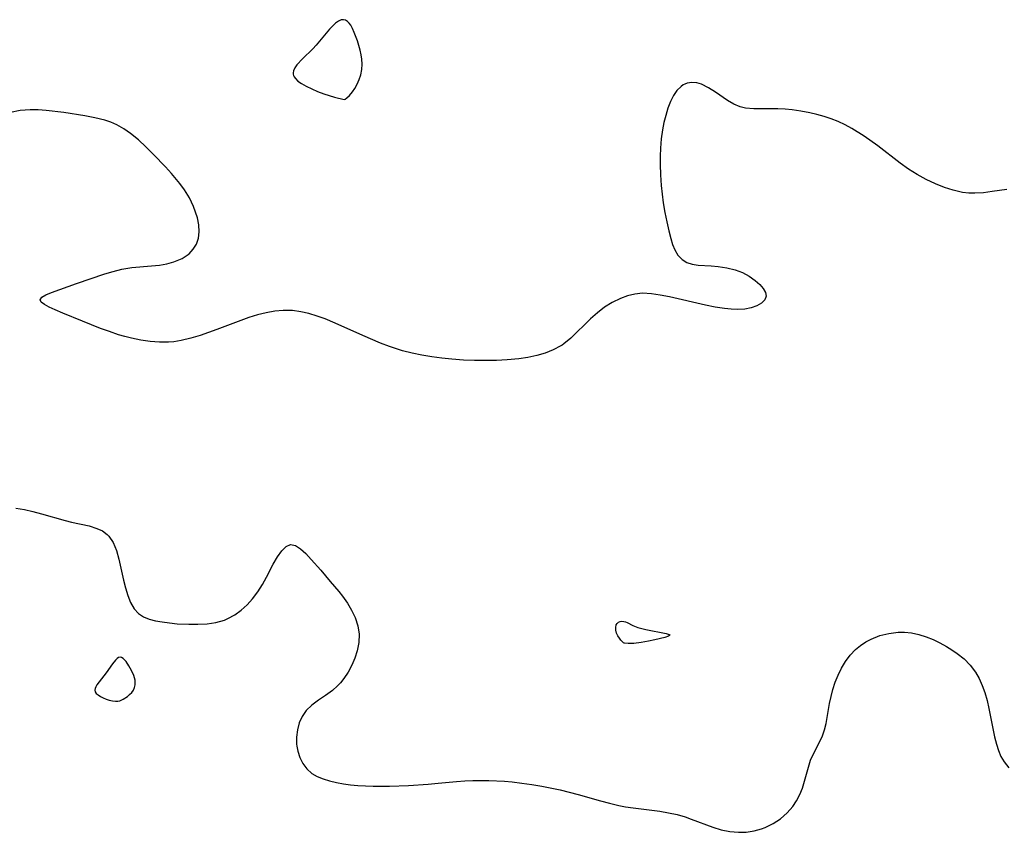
# Model space of a CAD drawing. Header units: metres. Extents: x 1073367 to 1082519, y 1569854 to 1574957.
# Tile 308 of 656: x 1076001 to 1076176, y 1573048 to 1573193. Entities that reach past the tile are written whole.
import ezdxf

# ---------------------------------------------------------------- set-up
doc = ezdxf.new("R2010")
doc.units = ezdxf.units.M
doc.layers.add('CGG_CurvaNivelLidar_v1', color=253, linetype='Continuous', lineweight=30)

msp = doc.modelspace()

# ---------------------------------------------------------------- linework, layer by layer
at = {"layer": 'CGG_CurvaNivelLidar_v1'}
for p, q in [((1076056.9588, 1573192.5043, 68), (1076056.4279, 1573192.0089, 68)), ((1076057.4885, 1573192.8847, 68), (1076056.9588, 1573192.5043, 68)), ((1076057.9658, 1573193.0914, 68), (1076057.4885, 1573192.8847, 68)), ((1076058.3568, 1573193.1354, 68), (1076057.9658, 1573193.0914, 68)), ((1076058.7291, 1573193.0483, 68), (1076058.3568, 1573193.1354, 68)), ((1076059.079, 1573192.8302, 68), (1076058.7291, 1573193.0483, 68)), ((1076059.3752, 1573192.5283, 68), (1076059.079, 1573192.8302, 68)), ((1076059.6473, 1573192.1509, 68), (1076059.3752, 1573192.5283, 68)), ((1076055.8947, 1573191.4344, 68), (1076053.4804, 1573188.5825, 68)), ((1076056.4279, 1573192.0089, 68), (1076055.8947, 1573191.4344, 68)), ((1076059.9866, 1573191.5489, 68), (1076059.6473, 1573192.1509, 68)), ((1076060.2995, 1573190.8681, 68), (1076059.9866, 1573191.5489, 68)), ((1076060.8609, 1573189.3541, 68), (1076060.2995, 1573190.8681, 68)), ((1076061.3341, 1573187.7268, 68), (1076060.8609, 1573189.3541, 68)), ((1076052.8732, 1573187.9455, 68), (1076051.0363, 1573186.1487, 68)), ((1076053.4804, 1573188.5825, 68), (1076052.8732, 1573187.9455, 68)), ((1076061.5256, 1573186.8916, 68), (1076061.3341, 1573187.7268, 68)), ((1076051.0363, 1573186.1487, 68), (1076050.0598, 1573185.078, 68)), ((1076061.6578, 1573186.0958, 68), (1076061.5256, 1573186.8916, 68)), ((1076061.7002, 1573185.2128, 68), (1076061.6578, 1573186.0958, 68)), ((1076049.4474, 1573184.0385, 68), (1076049.3764, 1573183.6464, 68)), ((1076049.3764, 1573183.6464, 68), (1076049.3879, 1573183.4487, 68)), ((1076049.6906, 1573184.5538, 68), (1076049.4474, 1573184.0385, 68)), ((1076050.0598, 1573185.078, 68), (1076049.6906, 1573184.5538, 68)), ((1076061.4494, 1573183.308, 68), (1076061.6347, 1573184.2699, 68)), ((1076061.6347, 1573184.2699, 68), (1076061.7002, 1573185.2128, 68)), ((1076049.3879, 1573183.4487, 68), (1076049.4507, 1573183.2045, 68)), ((1076049.4507, 1573183.2045, 68), (1076049.5918, 1573182.9211, 68)), ((1076049.5918, 1573182.9211, 68), (1076049.7939, 1573182.6489, 68)), ((1076049.7939, 1573182.6489, 68), (1076050.2496, 1573182.2058, 68)), ((1076050.2496, 1573182.2058, 68), (1076050.8848, 1573181.7563, 68)), ((1076060.8167, 1573181.6401, 68), (1076061.1745, 1573182.4521, 68)), ((1076061.1745, 1573182.4521, 68), (1076061.4494, 1573183.308, 68)), ((1076120.4846, 1573181.9148, 68), (1076119.6464, 1573181.7924, 68)), ((1076121.3584, 1573181.8519, 68), (1076120.4846, 1573181.9148, 68)), ((1076122.2411, 1573181.617, 68), (1076121.3584, 1573181.8519, 68)), ((1076050.8848, 1573181.7563, 68), (1076051.7215, 1573181.2852, 68)), ((1076051.7215, 1573181.2852, 68), (1076052.6989, 1573180.8131, 68)), ((1076052.6989, 1573180.8131, 68), (1076053.757, 1573180.3603, 68)), ((1076053.757, 1573180.3603, 68), (1076054.8376, 1573179.9472, 68)), ((1076059.4307, 1573179.6479, 68), (1076059.9489, 1573180.25, 68)), ((1076059.9489, 1573180.25, 68), (1076060.3997, 1573180.898, 68)), ((1076060.3997, 1573180.898, 68), (1076060.8167, 1573181.6401, 68)), ((1076117.8134, 1573180.5153, 68), (1076117.2037, 1573179.5983, 68)), ((1076118.561, 1573181.2556, 68), (1076117.8134, 1573180.5153, 68)), ((1076118.9279, 1573181.4973, 68), (1076118.561, 1573181.2556, 68)), ((1076119.252, 1573181.6566, 68), (1076118.9279, 1573181.4973, 68)), ((1076119.6464, 1573181.7924, 68), (1076119.252, 1573181.6566, 68)), ((1076123.4898, 1573181.0144, 68), (1076122.2411, 1573181.617, 68)), ((1076124.7253, 1573180.2109, 68), (1076123.4898, 1573181.0144, 68)), ((1076126.8457, 1573178.7424, 68), (1076124.7253, 1573180.2109, 68)), ((1076054.8376, 1573179.9472, 68), (1076056.7349, 1573179.338, 68)), ((1076056.7349, 1573179.338, 68), (1076058.5, 1573178.9016, 68)), ((1076058.5, 1573178.9016, 68), (1076058.6403, 1573178.9555, 68)), ((1076058.6403, 1573178.9555, 68), (1076058.9722, 1573179.2113, 68)), ((1076058.9722, 1573179.2113, 68), (1076059.4307, 1573179.6479, 68)), ((1076116.6818, 1573178.527, 68), (1076116.2295, 1573177.3388, 68)), ((1076117.2037, 1573179.5983, 68), (1076116.6818, 1573178.527, 68)), ((1076127.9578, 1573178.0989, 68), (1076126.8457, 1573178.7424, 68)), ((1076000.7075, 1573176.9645, 68), (1075998.9993, 1573176.6042, 68)), ((1076002.5044, 1573177.0816, 68), (1076000.7075, 1573176.9645, 68)), ((1076003.9237, 1573177.0533, 68), (1076002.5044, 1573177.0816, 68)), ((1076005.3687, 1573176.9513, 68), (1076003.9237, 1573177.0533, 68)), ((1076008.4991, 1573176.5793, 68), (1076005.3687, 1573176.9513, 68)), ((1076012.2366, 1573176.0118, 68), (1076008.4991, 1573176.5793, 68)), ((1076116.2295, 1573177.3388, 68), (1076115.8323, 1573176.0643, 68)), ((1076129.131, 1573177.6095, 68), (1076127.9578, 1573178.0989, 68)), ((1076130.0849, 1573177.3761, 68), (1076129.131, 1573177.6095, 68)), ((1076131.5212, 1573177.231, 68), (1076130.0849, 1573177.3761, 68)), ((1076135.837, 1573177.2309, 68), (1076131.5212, 1573177.231, 68)), ((1076137.1115, 1573177.1691, 68), (1076135.837, 1573177.2309, 68)), ((1076138.4007, 1573177.0476, 68), (1076137.1115, 1573177.1691, 68)), ((1076139.9573, 1573176.8135, 68), (1076138.4007, 1573177.0476, 68)), ((1076141.5177, 1573176.5037, 68), (1076139.9573, 1573176.8135, 68)), ((1076014.0345, 1573175.6694, 68), (1076012.2366, 1573176.0118, 68)), ((1076015.7855, 1573175.2188, 68), (1076014.0345, 1573175.6694, 68)), ((1076016.8753, 1573174.845, 68), (1076015.7855, 1573175.2188, 68)), ((1076017.9287, 1573174.392, 68), (1076016.8753, 1573174.845, 68)), ((1076115.5027, 1573174.7978, 68), (1076115.2386, 1573173.4822, 68)), ((1076115.8323, 1573176.0643, 68), (1076115.5027, 1573174.7978, 68)), ((1076142.8016, 1573176.2061, 68), (1076141.5177, 1573176.5037, 68)), ((1076144.0776, 1573175.8639, 68), (1076142.8016, 1573176.2061, 68)), ((1076145.3377, 1573175.4646, 68), (1076144.0776, 1573175.8639, 68)), ((1076146.6051, 1573174.982, 68), (1076145.3377, 1573175.4646, 68)), ((1076147.8391, 1573174.4175, 68), (1076146.6051, 1573174.982, 68)), ((1076019.1897, 1573173.6987, 68), (1076017.9287, 1573174.392, 68)), ((1076020.3837, 1573172.8682, 68), (1076019.1897, 1573173.6987, 68)), ((1076115.2386, 1573173.4822, 68), (1076115.0342, 1573171.8705, 68)), ((1076149.0461, 1573173.7609, 68), (1076147.8391, 1573174.4175, 68)), ((1076151.2434, 1573172.3663, 68), (1076149.0461, 1573173.7609, 68)), ((1076021.7844, 1573171.7058, 68), (1076020.3837, 1573172.8682, 68)), ((1076023.1349, 1573170.4419, 68), (1076021.7844, 1573171.7058, 68)), ((1076115.0342, 1573171.8705, 68), (1076114.9182, 1573170.2127, 68)), ((1076153.6456, 1573170.6615, 68), (1076151.2434, 1573172.3663, 68)), ((1076024.46, 1573169.1206, 68), (1076023.1349, 1573170.4419, 68)), ((1076114.9182, 1573170.2127, 68), (1076114.8655, 1573168.7772, 68)), ((1076157.6704, 1573167.5312, 68), (1076153.6456, 1573170.6615, 68)), ((1076026.6232, 1573166.881, 68), (1076024.46, 1573169.1206, 68)), ((1076114.8655, 1573168.7772, 68), (1076114.8559, 1573167.3272, 68)), ((1076027.6689, 1573165.7414, 68), (1076026.6232, 1573166.881, 68)), ((1076114.8559, 1573167.3272, 68), (1076114.9146, 1573165.4491, 68)), ((1076159.1298, 1573166.4879, 68), (1076157.6704, 1573167.5312, 68)), ((1076160.6688, 1573165.5369, 68), (1076159.1298, 1573166.4879, 68)), ((1076029.2087, 1573163.9203, 68), (1076027.6689, 1573165.7414, 68)), ((1076114.9146, 1573165.4491, 68), (1076115.0429, 1573163.5735, 68)), ((1076162.2982, 1573164.6485, 68), (1076160.6688, 1573165.5369, 68)), ((1076163.9636, 1573163.8567, 68), (1076162.2982, 1573164.6485, 68)), ((1076030.0082, 1573162.8264, 68), (1076029.2087, 1573163.9203, 68)), ((1076030.8912, 1573161.3659, 68), (1076030.0082, 1573162.8264, 68)), ((1076115.0429, 1573163.5735, 68), (1076115.1965, 1573162.0226, 68)), ((1076165.5271, 1573163.2308, 68), (1076163.9636, 1573163.8567, 68)), ((1076167.1082, 1573162.7243, 68), (1076165.5271, 1573163.2308, 68)), ((1076168.777, 1573162.3565, 68), (1076167.1082, 1573162.7243, 68)), ((1076176.6676, 1573162.8747, 68), (1076174.0546, 1573162.4794, 68)), ((1076031.6118, 1573159.862, 68), (1076030.8912, 1573161.3659, 68)), ((1076115.1965, 1573162.0226, 68), (1076115.394, 1573160.4929, 68)), ((1076169.8751, 1573162.2341, 68), (1076168.777, 1573162.3565, 68)), ((1076170.9797, 1573162.2032, 68), (1076169.8751, 1573162.2341, 68)), ((1076172.5156, 1573162.2908, 68), (1076170.9797, 1573162.2032, 68)), ((1076174.0546, 1573162.4794, 68), (1076172.5156, 1573162.2908, 68)), ((1076032.0012, 1573158.8418, 68), (1076031.6118, 1573159.862, 68)), ((1076115.394, 1573160.4929, 68), (1076115.6789, 1573158.7618, 68)), ((1076032.3073, 1573157.8245, 68), (1076032.0012, 1573158.8418, 68)), ((1076032.5597, 1573156.5568, 68), (1076032.3073, 1573157.8245, 68)), ((1076115.6789, 1573158.7618, 68), (1076116.0095, 1573157.0885, 68)), ((1076032.6358, 1573155.329, 68), (1076032.5597, 1573156.5568, 68)), ((1076116.0095, 1573157.0885, 68), (1076116.3706, 1573155.4924, 68)), ((1076116.3706, 1573155.4924, 68), (1076116.7193, 1573154.1323, 68)), ((1076032.1427, 1573153.1468, 68), (1076032.498, 1573154.1638, 68)), ((1076032.498, 1573154.1638, 68), (1076032.6358, 1573155.329, 68)), ((1076116.7193, 1573154.1323, 68), (1076117.0424, 1573153.0759, 68)), ((1076030.8402, 1573151.4228, 68), (1076031.5837, 1573152.2259, 68)), ((1076031.5837, 1573152.2259, 68), (1076032.1427, 1573153.1468, 68)), ((1076117.0424, 1573153.0759, 68), (1076117.4347, 1573152.1164, 68)), ((1076117.4347, 1573152.1164, 68), (1076118.0233, 1573151.1523, 68)), ((1076028.1263, 1573149.9491, 68), (1076029.5961, 1573150.568, 68)), ((1076029.5961, 1573150.568, 68), (1076030.8402, 1573151.4228, 68)), ((1076118.0233, 1573151.1523, 68), (1076118.752, 1573150.3757, 68)), ((1076118.752, 1573150.3757, 68), (1076119.6086, 1573149.8269, 68)), ((1076017.2867, 1573148.2693, 68), (1076018.8125, 1573148.6477, 68)), ((1076018.8125, 1573148.6477, 68), (1076020.5949, 1573148.933, 68)), ((1076020.5949, 1573148.933, 68), (1076024.1442, 1573149.2445, 68)), ((1076024.1442, 1573149.2445, 68), (1076025.5268, 1573149.3954, 68)), ((1076025.5268, 1573149.3954, 68), (1076026.8622, 1573149.6198, 68)), ((1076026.8622, 1573149.6198, 68), (1076028.1263, 1573149.9491, 68)), ((1076119.6086, 1573149.8269, 68), (1076120.5588, 1573149.5327, 68)), ((1076120.5588, 1573149.5327, 68), (1076121.6085, 1573149.3992, 68)), ((1076121.6085, 1573149.3992, 68), (1076123.9531, 1573149.2451, 68)), ((1076123.9531, 1573149.2451, 68), (1076125.204, 1573149.127, 68)), ((1076125.204, 1573149.127, 68), (1076126.7441, 1573148.9167, 68)), ((1076126.7441, 1573148.9167, 68), (1076128.2423, 1573148.5608, 68)), ((1076128.2423, 1573148.5608, 68), (1076129.5279, 1573148.052, 68)), ((1076010.7714, 1573146.0999, 68), (1076015.7771, 1573147.8022, 68)), ((1076015.7771, 1573147.8022, 68), (1076017.2867, 1573148.2693, 68)), ((1076129.5279, 1573148.052, 68), (1076130.7118, 1573147.4016, 68)), ((1076130.7118, 1573147.4016, 68), (1076131.7698, 1573146.6621, 68)), ((1076006.3037, 1573144.5128, 68), (1076010.7714, 1573146.0999, 68)), ((1076131.7698, 1573146.6621, 68), (1076132.5906, 1573145.9523, 68)), ((1076132.5906, 1573145.9523, 68), (1076133.2349, 1573145.2298, 68)), ((1076133.2349, 1573145.2298, 68), (1076133.6468, 1573144.5155, 68)), ((1076004.2851, 1573143.2104, 68), (1076004.5706, 1573143.6488, 68)), ((1076004.4779, 1573142.7852, 68), (1076004.2851, 1573143.2104, 68)), ((1076004.5706, 1573143.6488, 68), (1076005.2804, 1573144.0777, 68)), ((1076005.2804, 1573144.0777, 68), (1076006.3037, 1573144.5128, 68)), ((1076107.7594, 1573143.4562, 68), (1076106.2976, 1573142.7142, 68)), ((1076108.9982, 1573143.9133, 68), (1076107.7594, 1573143.4562, 68)), ((1076110.3434, 1573144.2297, 68), (1076108.9982, 1573143.9133, 68)), ((1076111.7178, 1573144.3617, 68), (1076110.3434, 1573144.2297, 68)), ((1076113.28, 1573144.2854, 68), (1076111.7178, 1573144.3617, 68)), ((1076114.8684, 1573144.0393, 68), (1076113.28, 1573144.2854, 68)), ((1076116.4883, 1573143.7023, 68), (1076114.8684, 1573144.0393, 68)), ((1076122.9572, 1573142.2541, 68), (1076116.4883, 1573143.7023, 68)), ((1076133.7583, 1573143.8309, 68), (1076133.5033, 1573143.1794, 68)), ((1076133.6468, 1573144.5155, 68), (1076133.7583, 1573143.8309, 68)), ((1076005.0427, 1573142.3391, 68), (1076004.4779, 1573142.7852, 68)), ((1076005.8915, 1573141.8725, 68), (1076005.0427, 1573142.3391, 68)), ((1076006.9536, 1573141.3848, 68), (1076005.8915, 1573141.8725, 68)), ((1076104.94, 1573141.8577, 68), (1076103.6394, 1573140.8917, 68)), ((1076106.2976, 1573142.7142, 68), (1076104.94, 1573141.8577, 68)), ((1076124.6715, 1573141.9137, 68), (1076122.9572, 1573142.2541, 68)), ((1076126.3413, 1573141.6408, 68), (1076124.6715, 1573141.9137, 68)), ((1076127.5325, 1573141.5034, 68), (1076126.3413, 1573141.6408, 68)), ((1076128.6772, 1573141.4501, 68), (1076127.5325, 1573141.5034, 68)), ((1076129.9265, 1573141.5251, 68), (1076128.6772, 1573141.4501, 68)), ((1076131.0681, 1573141.7448, 68), (1076129.9265, 1573141.5251, 68)), ((1076132.0968, 1573142.1136, 68), (1076131.0681, 1573141.7448, 68)), ((1076132.9266, 1573142.6002, 68), (1076132.0968, 1573142.1136, 68)), ((1076133.5033, 1573143.1794, 68), (1076132.9266, 1573142.6002, 68)), ((1076008.3009, 1573140.819, 68), (1076006.9536, 1573141.3848, 68)), ((1076011.8096, 1573139.3808, 68), (1076008.3009, 1573140.819, 68)), ((1076041.5027, 1573140.0342, 68), (1076035.7799, 1573137.8906, 68)), ((1076043.0293, 1573140.5111, 68), (1076041.5027, 1573140.0342, 68)), ((1076044.5628, 1573140.8965, 68), (1076043.0293, 1573140.5111, 68)), ((1076046.099, 1573141.171, 68), (1076044.5628, 1573140.8965, 68)), ((1076047.6338, 1573141.3089, 68), (1076046.099, 1573141.171, 68)), ((1076048.4273, 1573141.3155, 68), (1076047.6338, 1573141.3089, 68)), ((1076049.2966, 1573141.2649, 68), (1076048.4273, 1573141.3155, 68)), ((1076050.756, 1573141.0593, 68), (1076049.2966, 1573141.2649, 68)), ((1076052.21, 1573140.7282, 68), (1076050.756, 1573141.0593, 68)), ((1076053.6567, 1573140.2946, 68), (1076052.21, 1573140.7282, 68)), ((1076055.094, 1573139.7763, 68), (1076053.6567, 1573140.2946, 68)), ((1076056.8601, 1573139.043, 68), (1076055.094, 1573139.7763, 68)), ((1076102.4086, 1573139.8323, 68), (1076098.8985, 1573136.3461, 68)), ((1076103.6394, 1573140.8917, 68), (1076102.4086, 1573139.8323, 68)), ((1076015.0162, 1573138.1089, 68), (1076011.8096, 1573139.3808, 68)), ((1076016.6085, 1573137.5184, 68), (1076015.0162, 1573138.1089, 68)), ((1076061.8193, 1573136.8421, 68), (1076056.8601, 1573139.043, 68)), ((1076018.2233, 1573136.979, 68), (1076016.6085, 1573137.5184, 68)), ((1076019.394, 1573136.6391, 68), (1076018.2233, 1573136.979, 68)), ((1076020.5734, 1573136.343, 68), (1076019.394, 1573136.6391, 68)), ((1076022.2274, 1573136.0086, 68), (1076020.5734, 1573136.343, 68)), ((1076031.133, 1573136.3304, 68), (1076029.4233, 1573135.9255, 68)), ((1076032.8286, 1573136.8488, 68), (1076031.133, 1573136.3304, 68)), ((1076035.7799, 1573137.8906, 68), (1076032.8286, 1573136.8488, 68)), ((1076064.9764, 1573135.4854, 68), (1076061.8193, 1573136.8421, 68)), ((1076098.8985, 1573136.3461, 68), (1076097.6551, 1573135.3275, 68)), ((1076023.8847, 1573135.7726, 68), (1076022.2274, 1573136.0086, 68)), ((1076025.5381, 1573135.6476, 68), (1076023.8847, 1573135.7726, 68)), ((1076027.181, 1573135.6537, 68), (1076025.5381, 1573135.6476, 68)), ((1076028.1093, 1573135.7262, 68), (1076027.181, 1573135.6537, 68)), ((1076029.4233, 1573135.9255, 68), (1076028.1093, 1573135.7262, 68)), ((1076066.5742, 1573134.8629, 68), (1076064.9764, 1573135.4854, 68)), ((1076068.8623, 1573134.1121, 68), (1076066.5742, 1573134.8629, 68)), ((1076097.1213, 1573134.9682, 68), (1076095.7806, 1573134.2501, 68)), ((1076097.378, 1573135.1349, 68), (1076097.1213, 1573134.9682, 68)), ((1076097.6551, 1573135.3275, 68), (1076097.378, 1573135.1349, 68)), ((1076070.5903, 1573133.6726, 68), (1076068.8623, 1573134.1121, 68)), ((1076072.3411, 1573133.3149, 68), (1076070.5903, 1573133.6726, 68)), ((1076074.1086, 1573133.0235, 68), (1076072.3411, 1573133.3149, 68)), ((1076075.8877, 1573132.7879, 68), (1076074.1086, 1573133.0235, 68)), ((1076077.674, 1573132.6023, 68), (1076075.8877, 1573132.7879, 68)), ((1076089.6399, 1573132.6684, 68), (1076087.5846, 1573132.4887, 68)), ((1076091.2546, 1573132.9084, 68), (1076089.6399, 1573132.6684, 68)), ((1076092.8266, 1573133.2429, 68), (1076091.2546, 1573132.9084, 68)), ((1076094.3414, 1573133.6839, 68), (1076092.8266, 1573133.2429, 68)), ((1076095.7806, 1573134.2501, 68), (1076094.3414, 1573133.6839, 68)), ((1076079.7762, 1573132.4465, 68), (1076077.674, 1573132.6023, 68)), ((1076081.7446, 1573132.3711, 68), (1076079.7762, 1573132.4465, 68)), ((1076083.7072, 1573132.3575, 68), (1076081.7446, 1573132.3711, 68)), ((1076085.6568, 1573132.3974, 68), (1076083.7072, 1573132.3575, 68)), ((1076087.5846, 1573132.4887, 68), (1076085.6568, 1573132.3974, 68)), ((1075999.9477, 1573106.0814, 68), (1076001.4477, 1573105.8198, 68)), ((1076001.4477, 1573105.8198, 68), (1076002.9854, 1573105.4651, 68)), ((1076002.9854, 1573105.4651, 68), (1076004.5221, 1573105.0568, 68)), ((1076004.5221, 1573105.0568, 68), (1076008.7037, 1573103.8678, 68)), ((1076008.7037, 1573103.8678, 68), (1076009.8801, 1573103.5725, 68)), ((1076009.8801, 1573103.5725, 68), (1076012.9921, 1573102.8763, 68)), ((1076012.9921, 1573102.8763, 68), (1076014.3927, 1573102.4468, 68)), ((1076014.3927, 1573102.4468, 68), (1076015.3887, 1573101.9856, 68)), ((1076015.3887, 1573101.9856, 68), (1076016.2443, 1573101.3741, 68)), ((1076016.2443, 1573101.3741, 68), (1076016.536, 1573101.081, 68)), ((1076016.536, 1573101.081, 68), (1076017.3103, 1573099.9224, 68)), ((1076017.3103, 1573099.9224, 68), (1076017.8741, 1573098.5296, 68)), ((1076048.1279, 1573099.2376, 68), (1076048.9353, 1573099.5947, 68)), ((1076048.9353, 1573099.5947, 68), (1076049.8147, 1573099.4159, 68)), ((1076049.8147, 1573099.4159, 68), (1076050.6949, 1573098.8252, 68)), ((1076017.8741, 1573098.5296, 68), (1076018.3036, 1573096.9801, 68)), ((1076046.596, 1573097.3663, 68), (1076047.351, 1573098.4555, 68)), ((1076047.351, 1573098.4555, 68), (1076048.1279, 1573099.2376, 68)), ((1076050.6949, 1573098.8252, 68), (1076051.6276, 1573097.9461, 68)), ((1076051.6276, 1573097.9461, 68), (1076052.6237, 1573096.875, 68)), ((1076018.3036, 1573096.9801, 68), (1076019.1126, 1573093.2402, 68)), ((1076044.6546, 1573093.7613, 68), (1076045.8547, 1573096.064, 68)), ((1076045.8547, 1573096.064, 68), (1076046.596, 1573097.3663, 68)), ((1076052.6237, 1573096.875, 68), (1076054.3192, 1573094.9727, 68)), ((1076054.3192, 1573094.9727, 68), (1076056.0167, 1573093.0056, 68)), ((1076019.1126, 1573093.2402, 68), (1076019.4643, 1573091.8202, 68)), ((1076043.0754, 1573091.1463, 68), (1076043.9056, 1573092.4413, 68)), ((1076043.9056, 1573092.4413, 68), (1076044.6546, 1573093.7613, 68)), ((1076056.0167, 1573093.0056, 68), (1076057.5257, 1573091.1939, 68)), ((1076019.4643, 1573091.8202, 68), (1076019.8776, 1573090.4645, 68)), ((1076042.1523, 1573089.914, 68), (1076043.0754, 1573091.1463, 68)), ((1076057.5257, 1573091.1939, 68), (1076058.1981, 1573090.3344, 68)), ((1076019.8776, 1573090.4645, 68), (1076020.3823, 1573089.2156, 68)), ((1076020.3823, 1573089.2156, 68), (1076021.0131, 1573088.1227, 68)), ((1076040.1111, 1573087.8609, 68), (1076041.1761, 1573088.8319, 68)), ((1076041.1761, 1573088.8319, 68), (1076042.1523, 1573089.914, 68)), ((1076058.1981, 1573090.3344, 68), (1076059.0634, 1573089.1047, 68)), ((1076059.0634, 1573089.1047, 68), (1076059.8231, 1573087.8392, 68)), ((1076021.0131, 1573088.1227, 68), (1076021.8123, 1573087.2439, 68)), ((1076021.8123, 1573087.2439, 68), (1076022.6933, 1573086.6788, 68)), ((1076037.7351, 1573086.3525, 68), (1076038.9634, 1573087.0244, 68)), ((1076038.9634, 1573087.0244, 68), (1076040.1111, 1573087.8609, 68)), ((1076059.8231, 1573087.8392, 68), (1076060.4479, 1573086.5445, 68)), ((1076022.6933, 1573086.6788, 68), (1076023.7123, 1573086.2794, 68)), ((1076023.7123, 1573086.2794, 68), (1076024.8394, 1573085.9941, 68)), ((1076024.8394, 1573085.9941, 68), (1076026.0497, 1573085.7771, 68)), ((1076026.0497, 1573085.7771, 68), (1076027.3498, 1573085.5929, 68)), ((1076027.3498, 1573085.5929, 68), (1076028.6973, 1573085.455, 68)), ((1076028.6973, 1573085.455, 68), (1076030.7886, 1573085.358, 68)), ((1076030.7886, 1573085.358, 68), (1076032.4168, 1573085.3581, 68)), ((1076032.4168, 1573085.3581, 68), (1076034.0315, 1573085.4496, 68)), ((1076034.0315, 1573085.4496, 68), (1076035.6087, 1573085.6782, 68)), ((1076035.6087, 1573085.6782, 68), (1076037.1221, 1573086.1006, 68)), ((1076037.1221, 1573086.1006, 68), (1076037.7351, 1573086.3525, 68)), ((1076060.4479, 1573086.5445, 68), (1076060.9432, 1573085.069, 68)), ((1076106.9976, 1573085.2274, 68), (1076107.1766, 1573085.5132, 68)), ((1076107.1766, 1573085.5132, 68), (1076107.4296, 1573085.6992, 68)), ((1076107.4296, 1573085.6992, 68), (1076107.7205, 1573085.8188, 68)), ((1076107.7205, 1573085.8188, 68), (1076108.0319, 1573085.8766, 68)), ((1076108.0319, 1573085.8766, 68), (1076108.3528, 1573085.8631, 68)), ((1076108.3528, 1573085.8631, 68), (1076108.6636, 1573085.7774, 68)), ((1076108.6636, 1573085.7774, 68), (1076108.9783, 1573085.6394, 68)), ((1076108.9783, 1573085.6394, 68), (1076109.9884, 1573085.1185, 68)), ((1076060.9432, 1573085.069, 68), (1076061.1711, 1573083.5766, 68)), ((1076061.1711, 1573083.5766, 68), (1076061.0957, 1573082.0984, 68)), ((1076106.9132, 1573084.8022, 68), (1076106.9976, 1573085.2274, 68)), ((1076106.9461, 1573084.3045, 68), (1076106.9132, 1573084.8022, 68)), ((1076107.0831, 1573083.7785, 68), (1076106.9461, 1573084.3045, 68)), ((1076107.309, 1573083.2664, 68), (1076107.0831, 1573083.7785, 68)), ((1076109.9884, 1573085.1185, 68), (1076110.8654, 1573084.7964, 68)), ((1076110.8654, 1573084.7964, 68), (1076112.2962, 1573084.4403, 68)), ((1076112.2962, 1573084.4403, 68), (1076115.9381, 1573083.7303, 68)), ((1076115.9381, 1573083.7303, 68), (1076116.4603, 1573083.5518, 68)), ((1076116.4603, 1573083.5518, 68), (1076116.5548, 1573083.4563, 68)), ((1076154.0304, 1573083.3211, 68), (1076155.6512, 1573083.7212, 68)), ((1076155.6512, 1573083.7212, 68), (1076157.3139, 1573083.9179, 68)), ((1076157.3139, 1573083.9179, 68), (1076158.3966, 1573083.9281, 68)), ((1076158.3966, 1573083.9281, 68), (1076159.6592, 1573083.8099, 68)), ((1076159.6592, 1573083.8099, 68), (1076160.9724, 1573083.5372, 68)), ((1076160.9724, 1573083.5372, 68), (1076162.2659, 1573083.1345, 68)), ((1076061.0957, 1573082.0984, 68), (1076060.7843, 1573080.6214, 68)), ((1076107.5668, 1573082.8522, 68), (1076107.309, 1573083.2664, 68)), ((1076107.8466, 1573082.4975, 68), (1076107.5668, 1573082.8522, 68)), ((1076108.1148, 1573082.2197, 68), (1076107.8466, 1573082.4975, 68)), ((1076108.3052, 1573082.0578, 68), (1076108.1148, 1573082.2197, 68)), ((1076108.4409, 1573081.9688, 68), (1076108.3052, 1573082.0578, 68)), ((1076108.5, 1573081.9637, 68), (1076108.4409, 1573081.9688, 68)), ((1076109.1149, 1573081.9052, 68), (1076108.5, 1573081.9637, 68)), ((1076110.1272, 1573081.9383, 68), (1076109.1149, 1573081.9052, 68)), ((1076111.4382, 1573082.0874, 68), (1076110.1272, 1573081.9383, 68)), ((1076112.7758, 1573082.312, 68), (1076111.4382, 1573082.0874, 68)), ((1076113.9044, 1573082.5537, 68), (1076112.7758, 1573082.312, 68)), ((1076115.6835, 1573083.0211, 68), (1076113.9044, 1573082.5537, 68)), ((1076116.3129, 1573083.2462, 68), (1076115.6835, 1573083.0211, 68)), ((1076116.4977, 1573083.3538, 68), (1076116.3129, 1573083.2462, 68)), ((1076116.5548, 1573083.4563, 68), (1076116.4977, 1573083.3538, 68)), ((1076150.5804, 1573081.5837, 68), (1076151.5029, 1573082.1973, 68)), ((1076151.5029, 1573082.1973, 68), (1076152.4832, 1573082.7192, 68)), ((1076152.4832, 1573082.7192, 68), (1076154.0304, 1573083.3211, 68)), ((1076162.2659, 1573083.1345, 68), (1076163.5133, 1573082.6342, 68)), ((1076163.5133, 1573082.6342, 68), (1076164.7329, 1573082.0506, 68)), ((1076164.7329, 1573082.0506, 68), (1076165.9204, 1573081.4001, 68)), ((1076060.7843, 1573080.6214, 68), (1076060.37, 1573079.328, 68)), ((1076148.7445, 1573079.844, 68), (1076149.6852, 1573080.8423, 68)), ((1076149.6852, 1573080.8423, 68), (1076150.5804, 1573081.5837, 68)), ((1076165.9204, 1573081.4001, 68), (1076166.892, 1573080.8056, 68)), ((1076166.892, 1573080.8056, 68), (1076167.8247, 1573080.161, 68)), ((1076167.8247, 1573080.161, 68), (1076169.0332, 1573079.166, 68)), ((1076017.1612, 1573078.2977, 68), (1076016.0251, 1573076.7013, 68)), ((1076017.7098, 1573078.9737, 68), (1076017.1612, 1573078.2977, 68)), ((1076017.9818, 1573079.236, 68), (1076017.7098, 1573078.9737, 68)), ((1076018.2527, 1573079.4192, 68), (1076017.9818, 1573079.236, 68)), ((1076018.523, 1573079.4931, 68), (1076018.2527, 1573079.4192, 68)), ((1076018.7922, 1573079.433, 68), (1076018.523, 1573079.4931, 68)), ((1076019.0604, 1573079.2624, 68), (1076018.7922, 1573079.433, 68)), ((1076019.3271, 1573079.0101, 68), (1076019.0604, 1573079.2624, 68)), ((1076019.5913, 1573078.6981, 68), (1076019.3271, 1573079.0101, 68)), ((1076020.1051, 1573077.956, 68), (1076019.5913, 1573078.6981, 68)), ((1076060.37, 1573079.328, 68), (1076059.8427, 1573078.0609, 68)), ((1076147.1934, 1573077.5306, 68), (1076147.9166, 1573078.7316, 68)), ((1076147.9166, 1573078.7316, 68), (1076148.7445, 1573079.844, 68)), ((1076169.0332, 1573079.166, 68), (1076170.1221, 1573078.0536, 68)), ((1076016.0251, 1573076.7013, 68), (1076014.3964, 1573074.5508, 68)), ((1076020.5794, 1573077.1199, 68), (1076020.1051, 1573077.956, 68)), ((1076020.9673, 1573076.2292, 68), (1076020.5794, 1573077.1199, 68)), ((1076059.2058, 1573076.8428, 68), (1076058.4568, 1573075.6987, 68)), ((1076059.8427, 1573078.0609, 68), (1076059.2058, 1573076.8428, 68)), ((1076146.572, 1573076.2614, 68), (1076147.1934, 1573077.5306, 68)), ((1076170.1221, 1573078.0536, 68), (1076171.0652, 1573076.8211, 68)), ((1076171.0652, 1573076.8211, 68), (1076171.7332, 1573075.678, 68)), ((1076021.1867, 1573075.4, 68), (1076020.9673, 1573076.2292, 68)), ((1076021.2394, 1573074.9796, 68), (1076021.1867, 1573075.4, 68)), ((1076021.2159, 1573074.5305, 68), (1076021.2394, 1573074.9796, 68)), ((1076057.8306, 1573074.9211, 68), (1076057.2954, 1573074.3577, 68)), ((1076058.4568, 1573075.6987, 68), (1076057.8306, 1573074.9211, 68)), ((1076145.6659, 1573073.7456, 68), (1076146.0781, 1573075.0178, 68)), ((1076146.0781, 1573075.0178, 68), (1076146.572, 1573076.2614, 68)), ((1076171.7332, 1573075.678, 68), (1076172.2889, 1573074.4611, 68)), ((1076014.0792, 1573073.9098, 68), (1076014.0369, 1573073.607, 68)), ((1076014.0369, 1573073.607, 68), (1076014.1047, 1573073.3126, 68)), ((1076014.2073, 1573074.2252, 68), (1076014.0792, 1573073.9098, 68)), ((1076014.1047, 1573073.3126, 68), (1076014.2791, 1573073.0297, 68)), ((1076014.3964, 1573074.5508, 68), (1076014.2073, 1573074.2252, 68)), ((1076014.2791, 1573073.0297, 68), (1076014.5871, 1573072.7454, 68)), ((1076020.2248, 1573072.823, 68), (1076020.5939, 1573073.2023, 68)), ((1076020.5939, 1573073.2023, 68), (1076020.897, 1573073.6221, 68)), ((1076020.897, 1573073.6221, 68), (1076021.1039, 1573074.0701, 68)), ((1076021.1039, 1573074.0701, 68), (1076021.2159, 1573074.5305, 68)), ((1076056.3777, 1573073.5502, 68), (1076055.1355, 1573072.6466, 68)), ((1076057.2954, 1573074.3577, 68), (1076056.3777, 1573073.5502, 68)), ((1076145.335, 1573072.4961, 68), (1076145.6659, 1573073.7456, 68)), ((1076172.2889, 1573074.4611, 68), (1076172.7456, 1573073.1874, 68)), ((1076172.7456, 1573073.1874, 68), (1076173.1412, 1573071.7712, 68)), ((1076014.5871, 1573072.7454, 68), (1076015.0051, 1573072.4699, 68)), ((1076015.0051, 1573072.4699, 68), (1076015.5011, 1573072.2163, 68)), ((1076015.5011, 1573072.2163, 68), (1076016.0438, 1573071.9977, 68)), ((1076016.0438, 1573071.9977, 68), (1076016.6024, 1573071.8264, 68)), ((1076016.6024, 1573071.8264, 68), (1076017.1467, 1573071.712, 68)), ((1076017.1467, 1573071.712, 68), (1076017.6845, 1573071.6541, 68)), ((1076017.6845, 1573071.6541, 68), (1076018.122, 1573071.6464, 68)), ((1076018.122, 1573071.6464, 68), (1076018.5, 1573071.6952, 68)), ((1076018.5, 1573071.6952, 68), (1076019.0595, 1573071.9793, 68)), ((1076019.0595, 1573071.9793, 68), (1076019.8239, 1573072.489, 68)), ((1076019.8239, 1573072.489, 68), (1076020.2248, 1573072.823, 68)), ((1076053.8853, 1573071.8058, 68), (1076052.7108, 1573070.9401, 68)), ((1076055.1355, 1573072.6466, 68), (1076053.8853, 1573071.8058, 68)), ((1076144.4431, 1573067.6574, 68), (1076145.0626, 1573071.2493, 68)), ((1076145.0626, 1573071.2493, 68), (1076145.335, 1573072.4961, 68)), ((1076173.1412, 1573071.7712, 68), (1076173.4672, 1573070.3253, 68)), ((1076051.7014, 1573069.961, 68), (1076050.9981, 1573068.9249, 68)), ((1076052.7108, 1573070.9401, 68), (1076051.7014, 1573069.961, 68)), ((1076173.4672, 1573070.3253, 68), (1076174.4724, 1573065.262, 68)), ((1076050.485, 1573067.7674, 68), (1076050.1482, 1573066.5302, 68)), ((1076050.9981, 1573068.9249, 68), (1076050.485, 1573067.7674, 68)), ((1076050.1482, 1573066.5302, 68), (1076049.9842, 1573065.2521, 68)), ((1076143.7769, 1573065.4663, 68), (1076144.1677, 1573066.5423, 68)), ((1076144.1677, 1573066.5423, 68), (1076144.4431, 1573067.6574, 68)), ((1076049.9842, 1573065.2521, 68), (1076050.0008, 1573063.9706, 68)), ((1076142.2026, 1573062.2724, 68), (1076143.3005, 1573064.4279, 68)), ((1076143.3005, 1573064.4279, 68), (1076143.7769, 1573065.4663, 68)), ((1076174.4724, 1573065.262, 68), (1076174.8083, 1573063.9553, 68)), ((1076050.0008, 1573063.9706, 68), (1076050.0432, 1573063.5945, 68)), ((1076050.0432, 1573063.5945, 68), (1076050.2081, 1573062.7545, 68)), ((1076050.2081, 1573062.7545, 68), (1076050.5928, 1573061.5914, 68)), ((1076174.8083, 1573063.9553, 68), (1076175.176, 1573062.8328, 68)), ((1076175.176, 1573062.8328, 68), (1076175.6238, 1573061.7826, 68)), ((1076050.5928, 1573061.5914, 68), (1076051.1381, 1573060.512, 68)), ((1076141.2799, 1573059.8991, 68), (1076141.6851, 1573061.1018, 68)), ((1076141.6851, 1573061.1018, 68), (1076142.2026, 1573062.2724, 68)), ((1076175.6238, 1573061.7826, 68), (1076176.1717, 1573060.8244, 68)), ((1076176.1717, 1573060.8244, 68), (1076177.0485, 1573059.755, 68)), ((1076051.1381, 1573060.512, 68), (1076051.8421, 1573059.5552, 68)), ((1076051.8421, 1573059.5552, 68), (1076052.7122, 1573058.7663, 68)), ((1076140.5966, 1573057.386, 68), (1076141.2799, 1573059.8991, 68)), ((1076052.7122, 1573058.7663, 68), (1076053.661, 1573058.2181, 68)), ((1076053.661, 1573058.2181, 68), (1076054.7341, 1573057.7905, 68)), ((1076054.7341, 1573057.7905, 68), (1076055.8765, 1573057.441, 68)), ((1076055.8765, 1573057.441, 68), (1076057.0944, 1573057.1459, 68)), ((1076057.0944, 1573057.1459, 68), (1076058.3715, 1573056.9048, 68)), ((1076075.2411, 1573057.0093, 68), (1076078.5054, 1573057.3322, 68)), ((1076078.5054, 1573057.3322, 68), (1076079.9804, 1573057.4357, 68)), ((1076079.9804, 1573057.4357, 68), (1076081.4602, 1573057.4957, 68)), ((1076081.4602, 1573057.4957, 68), (1076084.2953, 1573057.4908, 68)), ((1076084.2953, 1573057.4908, 68), (1076087.0577, 1573057.3622, 68)), ((1076087.0577, 1573057.3622, 68), (1076088.437, 1573057.2481, 68)), ((1076088.437, 1573057.2481, 68), (1076090.189, 1573057.0462, 68)), ((1076140.2032, 1573056.1231, 68), (1076140.5966, 1573057.386, 68)), ((1076058.3715, 1573056.9048, 68), (1076059.6427, 1573056.7254, 68)), ((1076059.6427, 1573056.7254, 68), (1076060.9467, 1573056.5985, 68)), ((1076060.9467, 1573056.5985, 68), (1076062.2803, 1573056.5233, 68)), ((1076062.2803, 1573056.5233, 68), (1076063.632, 1573056.4888, 68)), ((1076063.632, 1573056.4888, 68), (1076066.5755, 1573056.4984, 68)), ((1076066.5755, 1573056.4984, 68), (1076069.946, 1573056.6373, 68)), ((1076069.946, 1573056.6373, 68), (1076073.4895, 1573056.8695, 68)), ((1076073.4895, 1573056.8695, 68), (1076075.2411, 1573057.0093, 68)), ((1076090.189, 1573057.0462, 68), (1076091.9362, 1573056.7919, 68)), ((1076091.9362, 1573056.7919, 68), (1076093.7431, 1573056.4843, 68)), ((1076093.7431, 1573056.4843, 68), (1076096.9811, 1573055.82, 68)), ((1076096.9811, 1573055.82, 68), (1076100.2253, 1573054.9972, 68)), ((1076139.7446, 1573054.9775, 68), (1076140.2032, 1573056.1231, 68)), ((1076100.2253, 1573054.9972, 68), (1076104.1896, 1573053.8621, 68)), ((1076104.1896, 1573053.8621, 68), (1076105.8267, 1573053.4298, 68)), ((1076138.4956, 1573052.8449, 68), (1076139.1789, 1573053.8773, 68)), ((1076139.1789, 1573053.8773, 68), (1076139.7446, 1573054.9775, 68)), ((1076105.8267, 1573053.4298, 68), (1076107.4705, 1573053.0524, 68)), ((1076107.4705, 1573053.0524, 68), (1076108.6597, 1573052.8244, 68)), ((1076108.6597, 1573052.8244, 68), (1076110.0472, 1573052.6038, 68)), ((1076110.0472, 1573052.6038, 68), (1076114.7985, 1573052.0045, 68)), ((1076114.7985, 1573052.0045, 68), (1076116.3526, 1573051.755, 68)), ((1076137.5136, 1573051.7145, 68), (1076138.4956, 1573052.8449, 68)), ((1076116.3526, 1573051.755, 68), (1076117.879, 1573051.4236, 68)), ((1076117.879, 1573051.4236, 68), (1076119.2975, 1573051.0061, 68)), ((1076119.2975, 1573051.0061, 68), (1076120.3715, 1573050.6293, 68)), ((1076120.3715, 1573050.6293, 68), (1076124.2213, 1573049.186, 68)), ((1076135.0096, 1573049.8196, 68), (1076136.3279, 1573050.6859, 68)), ((1076136.3279, 1573050.6859, 68), (1076137.5136, 1573051.7145, 68)), ((1076124.2213, 1573049.186, 68), (1076125.7411, 1573048.7344, 68)), ((1076125.7411, 1573048.7344, 68), (1076127.2697, 1573048.414, 68)), ((1076127.2697, 1573048.414, 68), (1076128.7982, 1573048.2653, 68)), ((1076130.2018, 1573048.3123, 68), (1076131.5833, 1573048.526, 68)), ((1076131.5833, 1573048.526, 68), (1076132.9272, 1573048.8918, 68)), ((1076132.9272, 1573048.8918, 68), (1076133.5844, 1573049.132, 68)), ((1076133.5844, 1573049.132, 68), (1076135.0096, 1573049.8196, 68)), ((1076128.7982, 1573048.2653, 68), (1076130.2018, 1573048.3123, 68))]:
    msp.add_line(p, q, dxfattribs=at)

doc.saveas('drawing.dxf')
